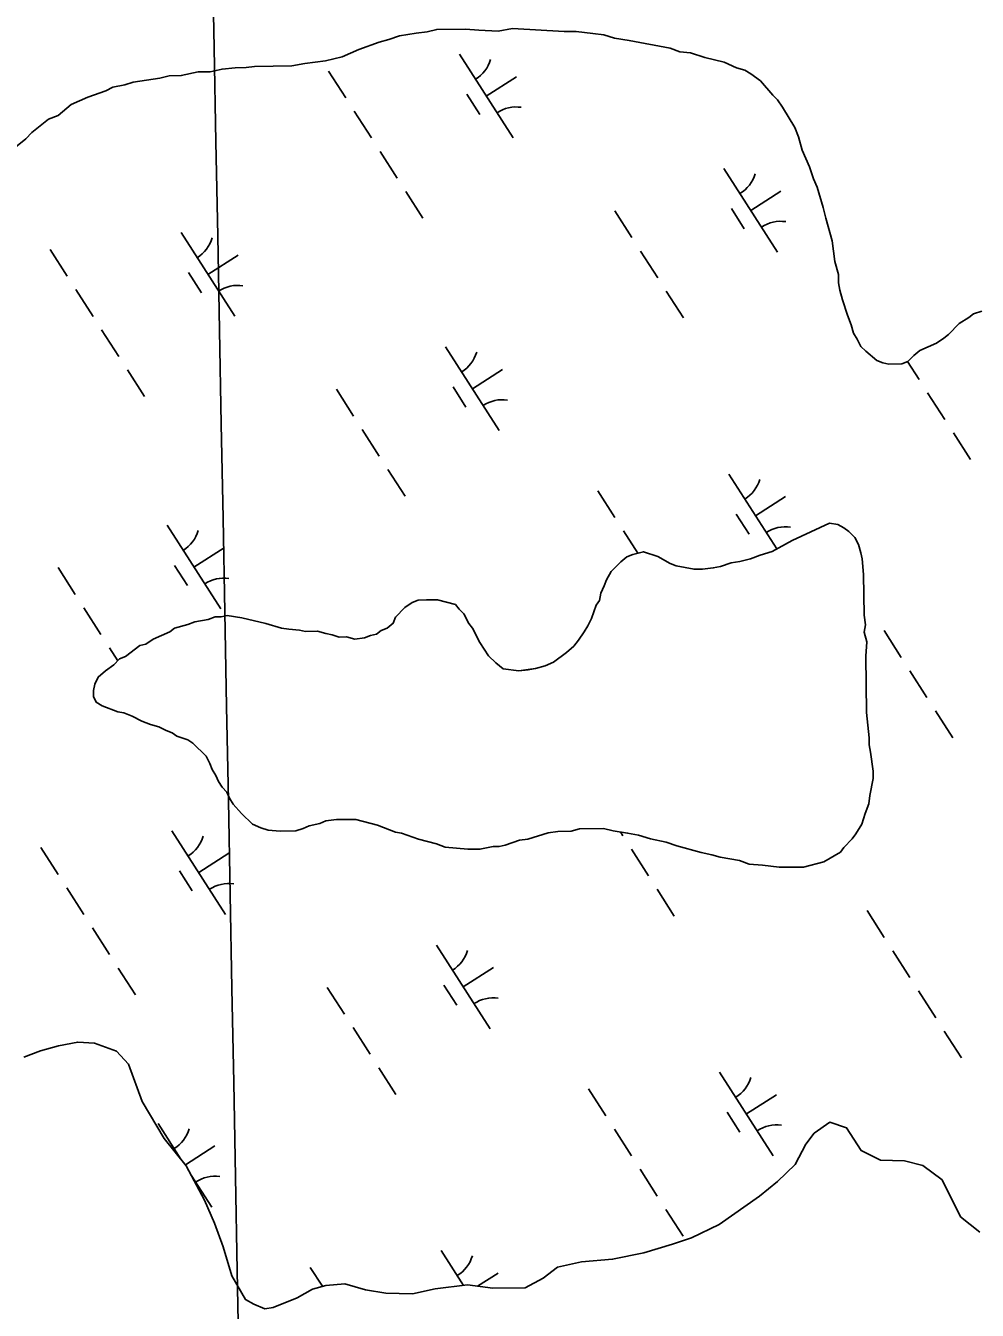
# Model space of a CAD drawing. Extents: x 3962991 to 3983549, y 181631 to 204078.
# Drawn here: x 3973309 to 3973788, y 192156 to 192803 of the extents above; entities that cross this region are included whole.
import ezdxf

# ---------------------------------------------------------------- set-up
doc = ezdxf.new("R2010")
doc.units = 0
for name, color, linetype in [('V-GRID-MAJR', 7, 'Continuous'), ('V-TOPO-SHOR', 7, 'Continuous'), ('V-WETL-SWMP', 7, 'Continuous')]:
    doc.layers.add(name, color=color, linetype=linetype)

msp = doc.modelspace()

# ---------------------------------------------------------------- linework, layer by layer
at = {"layer": 'V-GRID-MAJR'}
msp.add_spline([(3973536.44, 185784.12), (3973487.19, 188388.71), (3973372.59, 194448.65), (3973258, 200508.57), (3973228.23, 202082.7)], degree=3, dxfattribs=at)
at = {"layer": 'V-TOPO-SHOR'}
for points in [[(3973303.23, 192741.01), (3973309.22, 192745.91), (3973312.2, 192748.97), (3973320.59, 192755.72), (3973325.4, 192757.59), (3973331.98, 192763.1), (3973340.4, 192766.83), (3973349.43, 192769.95), (3973353.04, 192771.81), (3973359.07, 192773.09), (3973363.28, 192774.35), (3973376.56, 192776.32), (3973381.38, 192777.58), (3973387.42, 192777.65), (3973395.86, 192779.56), (3973401.91, 192779.63), (3973407.93, 192780.91), (3973414.57, 192781.59), (3973420.01, 192781.66), (3973424.24, 192782.31), (3973442.97, 192782.53), (3973449.6, 192783.82), (3973459.87, 192785.14), (3973468.3, 192787.05), (3973476.72, 192790.78), (3973486.95, 192794.52), (3973491.77, 192795.79), (3973497.19, 192797.67), (3973505.64, 192798.98), (3973511.07, 192799.64), (3973515.89, 192800.91), (3973530.4, 192801.08), (3973537.05, 192800.55), (3973546.73, 192800.06), (3973553.96, 192801.35), (3973579.97, 192799.84), (3973586.02, 192799.91), (3973594.49, 192798.8), (3973599.94, 192798.26), (3973605.4, 192796.51), (3973612.66, 192795.38), (3973633.26, 192791.39), (3973638.12, 192789.64), (3973643.56, 192789.1), (3973650.84, 192786.76), (3973660.54, 192784.46), (3973666.62, 192781.51), (3973670.86, 192780.35), (3973673.91, 192778.57), (3973678.78, 192775), (3973684.91, 192767.82), (3973687.35, 192765.43), (3973689.82, 192761.83), (3973695.98, 192751.63), (3973697.85, 192746.81), (3973699.74, 192740.19), (3973703.46, 192731.77), (3973705.35, 192725.75), (3973707.21, 192721.54), (3973710.35, 192711.3), (3973711.62, 192705.88), (3973714.78, 192694.43), (3973716.11, 192684.17), (3973718, 192677.54), (3973718.05, 192673.31), (3973718.69, 192669.69), (3973719.96, 192664.87), (3973722.47, 192657.04), (3973724.34, 192652.23), (3973725.59, 192648.02), (3973727.44, 192645.01), (3973729.3, 192641.41), (3973731.74, 192639.02), (3973737.24, 192634.25), (3973740.27, 192633.07), (3973743.3, 192632.51)], [(3973743.3, 192632.51), (3973749.95, 192632.58), (3973752.96, 192633.83), (3973755.95, 192636.88), (3973758.94, 192639.33), (3973767.36, 192643.06), (3973770.95, 192645.52), (3973773.35, 192647.36), (3973778.73, 192652.86), (3973783.52, 192655.94), (3973785.92, 192657.78), (3973790.14, 192659.04)], [(3973688.23, 192379.22), (3973696.69, 192379.32), (3973700.32, 192379.36), (3973710.56, 192381.89), (3973718.97, 192386.83), (3973720.75, 192389.27), (3973724.93, 192393.55), (3973726.72, 192395.99), (3973729.68, 192400.86), (3973731.43, 192406.32), (3973733.19, 192411.17), (3973733.74, 192415.41), (3973735.46, 192423.89), (3973735.42, 192427.52), (3973734.1, 192437.17), (3973733.45, 192440.79), (3973733.41, 192444.42), (3973732.05, 192457.09), (3973731.72, 192485.5), (3973732.24, 192492.76), (3973730.97, 192497.58), (3973731.54, 192501.21), (3973730.88, 192506.04), (3973730.64, 192526.59), (3973729.94, 192534.44), (3973729.3, 192537.45), (3973728.04, 192541.67), (3973726.19, 192545.27), (3973723.13, 192548.26), (3973720.69, 192550.04), (3973717.65, 192551.82), (3973713.41, 192552.38), (3973694.77, 192543.7), (3973684.57, 192538.14), (3973678.54, 192536.25), (3973673.73, 192534.39), (3973668.31, 192533.11), (3973664.08, 192532.46), (3973658.66, 192530.58), (3973655.04, 192529.93), (3973649.61, 192529.27), (3973645.38, 192529.22), (3973636.29, 192530.93), (3973633.26, 192532.1), (3973627.18, 192535.65), (3973619.89, 192537.99), (3973614.47, 192536.72), (3973611.46, 192535.47), (3973608.47, 192533.02), (3973603.69, 192528.13), (3973601.32, 192523.87), (3973600.15, 192520.84), (3973598.38, 192517.19), (3973597.81, 192513.55), (3973596.03, 192511.12), (3973593.69, 192504.44), (3973591.92, 192500.79), (3973590.14, 192497.75), (3973587.17, 192493.49), (3973584.79, 192490.43), (3973581.2, 192487.37), (3973574.6, 192482.46), (3973570.4, 192480.6), (3973565.58, 192479.33), (3973561.96, 192478.69), (3973557.13, 192478.02), (3973549.26, 192479.14), (3973545.6, 192482.12), (3973541.93, 192485.7), (3973537.62, 192492.3), (3973533.91, 192499.51), (3973532.07, 192501.91), (3973529.6, 192506.72), (3973527.15, 192509.11), (3973525.31, 192511.5), (3973516.22, 192513.81), (3973510.78, 192513.75), (3973506.54, 192513.7), (3973503.54, 192512.46), (3973499.94, 192510), (3973495.16, 192505.11), (3973493.99, 192502.07), (3973491, 192499.62), (3973487.99, 192498.37), (3973485.59, 192496.53), (3973482.58, 192495.89), (3973479.57, 192494.65), (3973474.74, 192493.99), (3973470.5, 192495.15), (3973466.87, 192495.11), (3973463.23, 192496.27), (3973460.2, 192496.84), (3973455.96, 192498), (3973449.91, 192497.93), (3973446.89, 192498.5), (3973441.44, 192499.04), (3973437.8, 192499.6), (3973429.92, 192501.93), (3973417.8, 192504.81), (3973410.53, 192505.93), (3973407.52, 192505.29)], [(3973407.52, 192505.29), (3973404.5, 192505.26), (3973400.89, 192504.01), (3973394.25, 192502.72), (3973390.64, 192501.47), (3973384.01, 192499.58), (3973381.62, 192497.74), (3973373.2, 192494.01), (3973369.6, 192491.55), (3973366.58, 192490.91), (3973359.4, 192485.39), (3973356.39, 192484.15), (3973353.4, 192481.09), (3973349.21, 192478.02), (3973345.62, 192474.96), (3973343.84, 192471.31), (3973343.28, 192468.28), (3973343.31, 192465.26), (3973344.56, 192462.25), (3973347.6, 192460.47), (3973355.49, 192457.54), (3973358.52, 192456.97), (3973362.77, 192455.21), (3973367.63, 192452.85), (3973371.88, 192451.08), (3973376.13, 192449.93), (3973379.78, 192448.15), (3973382.81, 192446.98), (3973385.25, 192445.2), (3973390.71, 192443.45), (3973393.15, 192441.66), (3973399.87, 192435.09), (3973401.73, 192431.49), (3973402.97, 192428.48), (3973404.82, 192425.48), (3973406.06, 192422.47), (3973407.91, 192419.47), (3973410.36, 192417.08), (3973411.6, 192414.07), (3973413.45, 192411.07), (3973417.74, 192406.29), (3973423.24, 192400.91), (3973427.49, 192399.15), (3973431.13, 192397.98), (3973437.18, 192397.45), (3973445.04, 192397.54), (3973448.65, 192398.79), (3973451.66, 192400.03), (3973457.08, 192401.31), (3973460.09, 192402.55), (3973465.52, 192403.22), (3973475.19, 192403.33), (3973486.11, 192400.44), (3973495.21, 192396.92), (3973498.24, 192396.35), (3973506.74, 192393.42), (3973515.83, 192391.11), (3973520.08, 192389.35), (3973531.58, 192388.27), (3973537.62, 192388.34), (3973544.25, 192389.63), (3973547.28, 192389.66), (3973550.29, 192390.3), (3973557.52, 192392.8), (3973561.74, 192393.46), (3973571.98, 192396.6), (3973576.81, 192397.26), (3973583.45, 192397.34), (3973587.67, 192398.6), (3973599.76, 192398.74), (3973604.61, 192397.58), (3973611.87, 192396.46), (3973617.33, 192395.32), (3973623.39, 192393.57), (3973631.27, 192391.85), (3973636.73, 192390.1), (3973648.86, 192386.62), (3973654.31, 192385.47), (3973658.55, 192384.31), (3973668.24, 192382.61), (3973673.1, 192380.86), (3973679.75, 192380.33), (3973688.23, 192379.22)]]:
    msp.add_lwpolyline(points, dxfattribs=at)
at = {"layer": 'V-WETL-SWMP'}
for p, q in [((3973527.34, 192788.43), (3973554.33, 192746.34)), ((3973461.46, 192779.96), (3973470.1, 192766.49)), ((3973540.84, 192767.38), (3973555.99, 192777.1)), ((3973531.1, 192768.27), (3973537.58, 192758.17)), ((3973474.42, 192759.75), (3973483.05, 192746.28)), ((3973487.37, 192739.55), (3973496.01, 192726.08)), ((3973660.37, 192730.89), (3973687.35, 192688.79)), ((3973500.32, 192719.34), (3973508.96, 192705.87)), ((3973673.86, 192709.84), (3973689.01, 192719.56)), ((3973605.46, 192709.59), (3973614.1, 192696.12)), ((3973664.13, 192710.73), (3973670.6, 192700.63)), ((3973387.31, 192698.66), (3973414.3, 192656.56)), ((3973321.43, 192690.18), (3973330.07, 192676.71)), ((3973618.42, 192689.39), (3973627.05, 192675.92)), ((3973400.81, 192677.61), (3973415.96, 192687.32)), ((3973391.07, 192678.5), (3973397.55, 192668.39)), ((3973334.39, 192669.98), (3973343.02, 192656.51)), ((3973631.37, 192669.18), (3973640, 192655.71)), ((3973347.34, 192649.77), (3973355.97, 192636.3)), ((3973520.34, 192641.11), (3973547.32, 192599.02)), ((3973533.83, 192620.07), (3973548.98, 192629.78)), ((3973752.78, 192633.75), (3973758.53, 192624.79)), ((3973360.29, 192629.57), (3973368.93, 192616.1)), ((3973465.43, 192619.82), (3973474.07, 192606.35)), ((3973524.1, 192620.95), (3973530.57, 192610.85)), ((3973762.84, 192618.05), (3973771.48, 192604.58)), ((3973478.38, 192599.61), (3973487.02, 192586.14)), ((3973775.8, 192597.85), (3973784.43, 192584.38)), ((3973491.34, 192579.41), (3973499.97, 192565.94)), ((3973662.79, 192577.16), (3973686.97, 192539.45)), ((3973596.91, 192568.69), (3973605.54, 192555.22)), ((3973676.28, 192556.12), (3973691.43, 192565.83)), ((3973666.55, 192557), (3973673.02, 192546.9)), ((3973380.31, 192551.34), (3973407.29, 192509.25)), ((3973609.86, 192548.48), (3973617.02, 192537.32)), ((3973393.8, 192530.29), (3973408.95, 192540.01)), ((3973325.4, 192530.04), (3973334.04, 192516.57)), ((3973384.06, 192531.18), (3973390.54, 192521.08)), ((3973338.35, 192509.84), (3973346.99, 192496.37)), ((3973740.91, 192498.32), (3973749.54, 192484.85)), ((3973351.31, 192489.63), (3973355.44, 192483.18)), ((3973753.86, 192478.12), (3973762.49, 192464.65)), ((3973766.81, 192457.92), (3973775.45, 192444.45)), ((3973382.72, 192397.62), (3973409.71, 192355.52)), ((3973608.27, 192397.02), (3973609.51, 192395.08)), ((3973316.84, 192389.14), (3973325.48, 192375.67)), ((3973396.22, 192376.57), (3973411.37, 192386.28)), ((3973613.83, 192388.35), (3973622.46, 192374.88)), ((3973386.48, 192377.46), (3973392.96, 192367.35)), ((3973329.79, 192368.94), (3973338.43, 192355.47)), ((3973626.78, 192368.14), (3973635.41, 192354.67)), ((3973732.35, 192357.42), (3973740.98, 192343.95)), ((3973342.75, 192348.73), (3973351.38, 192335.26)), ((3973515.75, 192340.07), (3973542.73, 192297.98)), ((3973745.3, 192337.22), (3973753.94, 192323.75)), ((3973355.7, 192328.53), (3973364.34, 192315.06)), ((3973529.24, 192319.03), (3973544.39, 192328.74)), ((3973519.51, 192319.91), (3973525.98, 192309.81)), ((3973460.84, 192318.78), (3973469.48, 192305.31)), ((3973758.25, 192317.01), (3973766.89, 192303.54)), ((3973473.79, 192298.57), (3973482.43, 192285.1)), ((3973771.21, 192296.81), (3973779.84, 192283.34)), ((3973486.75, 192278.37), (3973495.38, 192264.9)), ((3973658.2, 192276.12), (3973685.18, 192234.03)), ((3973592.32, 192267.65), (3973600.95, 192254.18)), ((3973671.69, 192255.08), (3973686.84, 192264.79)), ((3973661.95, 192255.96), (3973668.43, 192245.86)), ((3973375.72, 192250.3), (3973387.25, 192232.31)), ((3973605.27, 192247.44), (3973613.9, 192233.97)), ((3973389.53, 192229.46), (3973404.36, 192238.97)), ((3973392.43, 192224.23), (3973402.7, 192208.21)), ((3973618.22, 192227.24), (3973626.86, 192213.77)), ((3973631.17, 192207.04), (3973639.81, 192193.57)), ((3973518.16, 192186.35), (3973529.42, 192168.8)), ((3973452.28, 192177.88), (3973458.4, 192168.34)), ((3973536.45, 192168.38), (3973546.81, 192175.02))]:
    msp.add_line(p, q, dxfattribs=at)
for points in [[(3973331.98, 192763.1), (3973340.4, 192766.83), (3973349.43, 192769.96), (3973353.04, 192771.81), (3973359.07, 192773.09), (3973363.28, 192774.35), (3973376.56, 192776.32), (3973381.38, 192777.58), (3973387.42, 192777.65), (3973395.86, 192779.56), (3973401.9, 192779.63), (3973407.93, 192780.91), (3973414.57, 192781.59), (3973420.01, 192781.66), (3973424.24, 192782.31), (3973442.97, 192782.53), (3973449.6, 192783.82), (3973459.87, 192785.14), (3973468.3, 192787.05), (3973476.72, 192790.78), (3973486.95, 192794.52), (3973491.77, 192795.79), (3973497.19, 192797.67), (3973505.64, 192798.97), (3973511.07, 192799.64), (3973515.89, 192800.91), (3973530.4, 192801.08), (3973537.05, 192800.55), (3973546.73, 192800.06), (3973553.96, 192801.35), (3973579.97, 192799.84), (3973586.02, 192799.91), (3973594.49, 192798.8), (3973599.94, 192798.26), (3973605.4, 192796.51), (3973612.66, 192795.39), (3973633.26, 192791.39), (3973638.12, 192789.64), (3973643.56, 192789.1), (3973650.84, 192786.76), (3973660.54, 192784.46), (3973666.62, 192781.51), (3973670.86, 192780.35), (3973673.91, 192778.57), (3973678.78, 192775), (3973684.91, 192767.82), (3973687.36, 192765.43), (3973689.82, 192761.83), (3973695.98, 192751.63), (3973697.85, 192746.82), (3973699.74, 192740.19), (3973703.46, 192731.77), (3973705.35, 192725.75), (3973707.21, 192721.54), (3973710.35, 192711.3), (3973711.62, 192705.88), (3973714.78, 192694.43), (3973716.11, 192684.17), (3973718, 192677.54), (3973718.05, 192673.31), (3973718.69, 192669.69), (3973719.96, 192664.87), (3973722.47, 192657.04), (3973724.34, 192652.23), (3973725.59, 192648.01), (3973727.44, 192645.01), (3973729.3, 192641.41), (3973731.74, 192639.02), (3973737.24, 192634.25), (3973740.27, 192633.07), (3973743.3, 192632.51), (3973749.95, 192632.58), (3973752.96, 192633.83), (3973755.94, 192636.88), (3973758.94, 192639.34), (3973767.36, 192643.06), (3973770.95, 192645.52), (3973773.35, 192647.36), (3973778.73, 192652.86), (3973783.52, 192655.94), (3973785.92, 192657.78), (3973790.14, 192659.04)], [(3973303.23, 192741.01), (3973309.22, 192745.91), (3973312.2, 192748.97), (3973320.59, 192755.72), (3973325.4, 192757.59), (3973331.98, 192763.1)], [(3973688.23, 192379.22), (3973700.32, 192379.36), (3973710.56, 192381.9), (3973718.97, 192386.83), (3973720.75, 192389.27), (3973724.93, 192393.55), (3973726.72, 192395.99), (3973729.68, 192400.86), (3973731.43, 192406.32), (3973733.19, 192411.17), (3973733.74, 192415.41), (3973735.46, 192423.89), (3973735.42, 192427.52), (3973734.1, 192437.17), (3973733.45, 192440.79), (3973733.41, 192444.42), (3973732.05, 192457.09), (3973731.72, 192485.5), (3973732.24, 192492.76), (3973730.97, 192497.58), (3973731.54, 192501.21), (3973730.88, 192506.04), (3973730.64, 192526.59), (3973729.94, 192534.44), (3973729.3, 192537.45), (3973728.04, 192541.67), (3973726.19, 192545.27), (3973723.13, 192548.26), (3973720.69, 192550.04), (3973717.65, 192551.82), (3973713.41, 192552.38), (3973694.77, 192543.7), (3973684.56, 192538.14), (3973678.54, 192536.25), (3973673.73, 192534.39), (3973668.3, 192533.11), (3973664.08, 192532.46), (3973658.66, 192530.58), (3973655.04, 192529.94), (3973649.61, 192529.27), (3973645.38, 192529.22), (3973636.29, 192530.93), (3973633.26, 192532.1), (3973627.17, 192535.66), (3973619.89, 192537.99), (3973614.47, 192536.72), (3973611.46, 192535.47), (3973608.47, 192533.02), (3973603.69, 192528.13), (3973601.32, 192523.87), (3973600.15, 192520.83), (3973598.38, 192517.19), (3973597.81, 192513.55), (3973596.03, 192511.12), (3973593.69, 192504.44), (3973591.92, 192500.79), (3973590.14, 192497.75), (3973587.17, 192493.49), (3973584.79, 192490.43), (3973581.2, 192487.37), (3973574.6, 192482.46), (3973570.4, 192480.6), (3973565.57, 192479.33), (3973561.96, 192478.68), (3973557.13, 192478.02), (3973549.26, 192479.14), (3973545.6, 192482.12), (3973541.93, 192485.71), (3973537.62, 192492.3), (3973533.91, 192499.51), (3973532.07, 192501.91), (3973529.6, 192506.72), (3973527.15, 192509.11), (3973525.31, 192511.5), (3973516.21, 192513.81), (3973506.54, 192513.7), (3973503.54, 192512.46), (3973499.94, 192510), (3973495.16, 192505.11), (3973493.99, 192502.07), (3973490.99, 192499.62), (3973487.99, 192498.37), (3973485.59, 192496.53), (3973482.58, 192495.89), (3973479.57, 192494.65), (3973474.74, 192493.99), (3973470.5, 192495.15), (3973466.87, 192495.11), (3973463.23, 192496.27), (3973460.2, 192496.84), (3973455.96, 192498), (3973449.91, 192497.93), (3973446.89, 192498.5), (3973441.44, 192499.04), (3973437.81, 192499.6), (3973429.92, 192501.93), (3973417.8, 192504.81), (3973410.53, 192505.93), (3973407.52, 192505.29), (3973404.5, 192505.26), (3973400.88, 192504.01)], [(3973400.88, 192504.01), (3973394.25, 192502.72), (3973390.64, 192501.47), (3973384.01, 192499.58), (3973381.62, 192497.74), (3973373.2, 192494.01), (3973369.6, 192491.55), (3973366.58, 192490.92), (3973359.4, 192485.39), (3973356.39, 192484.15), (3973353.4, 192481.09), (3973349.21, 192478.02), (3973345.62, 192474.96), (3973343.85, 192471.31), (3973343.28, 192468.28), (3973343.31, 192465.26), (3973344.56, 192462.25), (3973347.6, 192460.47), (3973355.49, 192457.54), (3973358.52, 192456.97), (3973362.77, 192455.21), (3973367.63, 192452.85), (3973371.88, 192451.08), (3973376.13, 192449.93), (3973379.78, 192448.15), (3973382.81, 192446.98), (3973385.25, 192445.2), (3973390.71, 192443.45), (3973393.15, 192441.66), (3973399.87, 192435.09), (3973401.73, 192431.49), (3973402.97, 192428.48), (3973404.82, 192425.48), (3973406.06, 192422.47), (3973407.91, 192419.47), (3973410.36, 192417.08), (3973411.6, 192414.07), (3973413.45, 192411.07), (3973417.74, 192406.29), (3973423.24, 192400.91), (3973427.49, 192399.15), (3973431.13, 192397.98), (3973437.18, 192397.45), (3973445.04, 192397.54), (3973448.65, 192398.79), (3973451.66, 192400.03), (3973457.08, 192401.31), (3973460.09, 192402.55), (3973465.52, 192403.22), (3973475.19, 192403.33), (3973486.11, 192400.43), (3973495.21, 192396.92), (3973498.24, 192396.35), (3973506.74, 192393.42), (3973515.83, 192391.11), (3973520.08, 192389.35), (3973531.58, 192388.27), (3973537.62, 192388.34), (3973544.26, 192389.63), (3973547.28, 192389.66), (3973550.29, 192390.3), (3973557.52, 192392.8), (3973561.74, 192393.46), (3973571.98, 192396.6), (3973576.81, 192397.26), (3973583.45, 192397.34), (3973587.67, 192398.6), (3973599.76, 192398.74), (3973604.6, 192397.58), (3973611.87, 192396.46), (3973617.33, 192395.32), (3973623.39, 192393.57), (3973631.27, 192391.85), (3973636.73, 192390.1), (3973648.86, 192386.62), (3973654.31, 192385.47), (3973658.55, 192384.31), (3973668.24, 192382.61), (3973673.1, 192380.86), (3973679.75, 192380.33), (3973688.23, 192379.22)], [(3973789.16, 192195.61), (3973779.4, 192203.36), (3973770.12, 192221.99), (3973760.37, 192229.13), (3973751.27, 192231.44), (3973739.18, 192231.9), (3973729.46, 192236.62), (3973722.07, 192248.02), (3973713.57, 192250.94), (3973705.78, 192245.41), (3973701.61, 192239.93), (3973696.29, 192229.59), (3973687.33, 192221.02), (3973678.35, 192213.67), (3973657.96, 192199.53), (3973644.14, 192192.72), (3973634.51, 192189.58), (3973620.05, 192185.18), (3973604.38, 192181.98), (3973588.68, 192180.59), (3973576.62, 192178.03), (3973569.43, 192172.51), (3973560.42, 192167.57), (3973544.11, 192167.38), (3973531.39, 192169.04), (3973515.1, 192167.04), (3973503.64, 192164.49), (3973490.34, 192164.94), (3973480.05, 192166.63), (3973469.74, 192169.53), (3973460.08, 192168.81), (3973453.45, 192166.92), (3973445.64, 192162.6), (3973433.61, 192157.63), (3973429.39, 192156.97), (3973423.92, 192159.33), (3973419.67, 192161.7), (3973412.88, 192173.7), (3973408.48, 192188.16), (3973404.11, 192200.2), (3973399.14, 192211.62), (3973389.87, 192229.04), (3973378.83, 192242.81), (3973367.73, 192261.42), (3973360.87, 192280.08), (3973354.75, 192286.65), (3973343.82, 192290.76), (3973335.35, 192291.26), (3973325.7, 192289.34), (3973316.67, 192286.82), (3973308.24, 192283.7)]]:
    msp.add_lwpolyline(points, dxfattribs=at)
for centre, start, end in [((3973526.13, 192790.76), 301.89187, 343.43553), ((3973555.94, 192744.26), 81.89186, 123.43552), ((3973659.15, 192733.22), 301.89187, 343.43553), ((3973688.97, 192686.72), 81.89186, 123.43552), ((3973386.1, 192700.99), 301.89187, 343.43553), ((3973415.91, 192654.48), 81.89186, 123.43552), ((3973519.12, 192643.45), 301.89187, 343.43553), ((3973548.94, 192596.94), 81.89186, 123.43552), ((3973661.57, 192579.5), 301.89187, 343.43553), ((3973379.09, 192553.68), 301.89187, 343.43553), ((3973691.39, 192532.99), 81.89186, 123.43552), ((3973408.91, 192507.17), 81.89186, 123.43552), ((3973381.51, 192399.95), 301.89187, 343.43553), ((3973411.32, 192353.44), 81.89186, 123.43552), ((3973514.53, 192342.41), 301.89187, 343.43553), ((3973544.35, 192295.9), 81.89186, 123.43552), ((3973656.98, 192278.46), 301.89187, 343.43553), ((3973686.8, 192231.95), 81.89186, 123.43552), ((3973374.5, 192252.64), 301.89187, 343.43553), ((3973404.32, 192206.13), 81.89186, 123.43552), ((3973516.95, 192188.68), 301.89187, 343.43553)]:
    msp.add_arc(centre, 17.62, start, end, dxfattribs=at)

doc.saveas('drawing.dxf')
